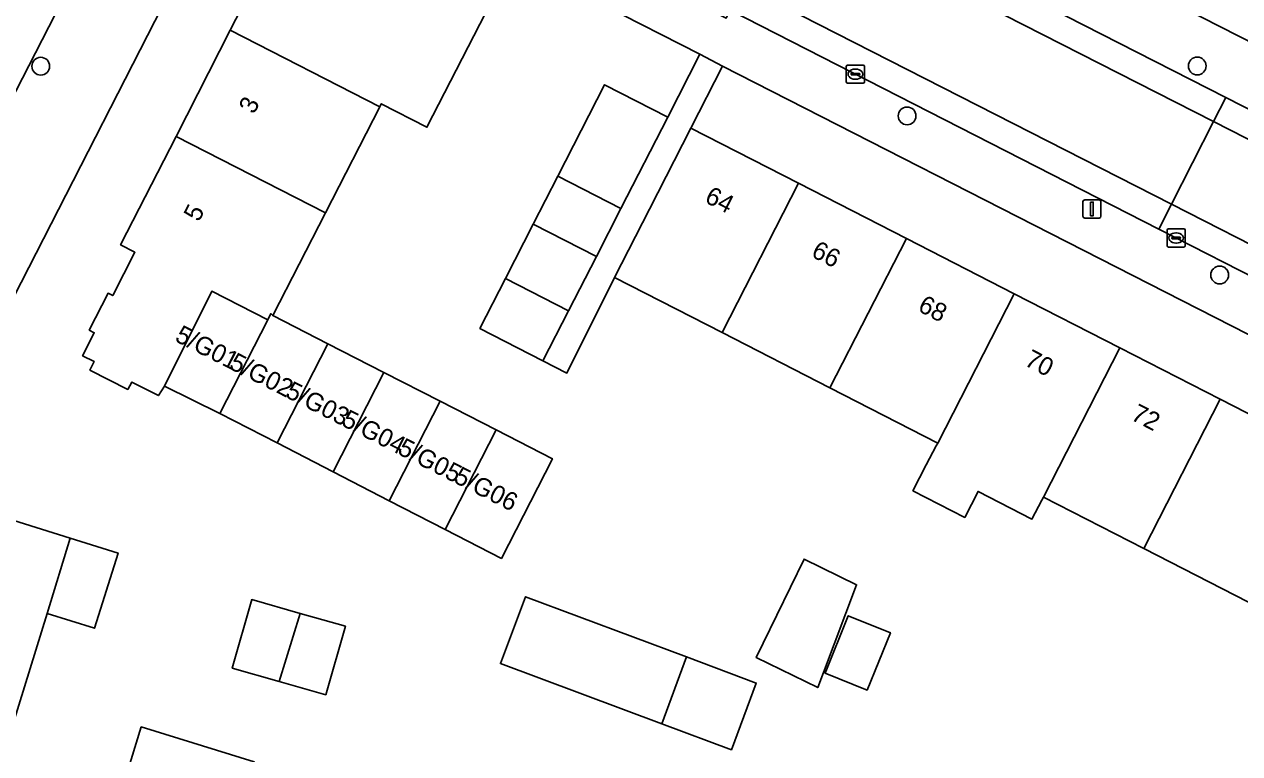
# Model space of a CAD drawing. Extents: x 160349 to 161355, y 381727 to 382854.
# Drawn here: x 161145.1 to 161211.9, y 382255.7 to 382295.8 of the extents above; entities that cross this region are included whole.
import ezdxf

# ---------------------------------------------------------------- set-up
doc = ezdxf.new("R2010")
doc.units = 0
for name, color, linetype in [('IMGEO_Boom', 7, 'Continuous'), ('IMGEO_Erf', 7, 'Continuous'), ('IMGEO_Kolk', 7, 'Continuous'), ('IMGEO_Lichtmast', 7, 'Continuous'), ('IMGEO_Pand', 7, 'Continuous'), ('IMGEO_Pand_nummerreeks', 7, 'Continuous'), ('IMGEO_Parkeervlak_open', 7, 'Continuous'), ('IMGEO_Rijbaan_lokaal_open', 7, 'Continuous'), ('IMGEO_Voetpad_open', 7, 'Continuous')]:
    doc.layers.add(name, color=color, linetype=linetype)

msp = doc.modelspace()

# ---------------------------------------------------------------- linework, layer by layer
at = {"layer": 'IMGEO_Boom'}
for centre in [(161146.014, 382293.452), (161209.561, 382293.465), (161193.616, 382290.721), (161210.793, 382281.982)]:
    msp.add_circle(centre, 0.489, dxfattribs=at)
at = {"layer": 'IMGEO_Erf'}
for points in [[(161213.418, 382355.081), (161203.163, 382351.691), (161194.808, 382348.706), (161183.742, 382344.252), (161168.109, 382337.664), (161166.656, 382335.004), (161159.99, 382321.52), (161245.388, 382278.03)], [(161212.373, 382264.009), (161206.62, 382266.954), (161201.104, 382269.779), (161201.02, 382269.615), (161200.478, 382268.572), (161197.516, 382270.089), (161196.782, 382268.661), (161193.936, 382270.124), (161194.668, 382271.547), (161195.22, 382272.585), (161195.304, 382272.748), (161189.376, 382275.783), (161183.452, 382278.816), (161177.538, 382281.844), (161174.929, 382276.593), (161173.608, 382277.27), (161170.141, 382279.046), (161171.548, 382281.794), (161173.075, 382284.778), (161174.418, 382287.402), (161176.995, 382292.435), (161180.463, 382290.66), (161182.222, 382294.107), (161160.913, 382304.981)], [(161155.969, 382303.136), (161142.883, 382277.595), (161140.406, 382272.76), (161129.229, 382250.582), (161129.059, 382250)], [(161171.107, 382297.667), (161167.231, 382290.103), (161164.723, 382291.389), (161164.637, 382291.222), (161161.654, 382285.395), (161158.765, 382279.752), (161161.79, 382278.203), (161164.874, 382276.624), (161167.959, 382275.044), (161171.043, 382273.465), (161174.128, 382271.885), (161171.322, 382266.404), (161168.242, 382267.991), (161165.161, 382269.579), (161162.081, 382271.166), (161159, 382272.753), (161155.859, 382274.372), (161152.814, 382275.879), (161152.477, 382275.354), (161151.028, 382276.096), (161150.795, 382275.695), (161148.717, 382276.759), (161148.952, 382277.219), (161148.312, 382277.547), (161148.959, 382278.811), (161148.684, 382278.952), (161149.719, 382280.973), (161149.968, 382280.846), (161151.191, 382283.234), (161150.397, 382283.64), (161153.448, 382289.598), (161156.43, 382295.424), (161159.482, 382301.384)], [(161262.356, 382253.087), (161251.115, 382258.956), (161183.481, 382293.464), (161181.737, 382290.047), (161187.652, 382287.019), (161193.575, 382283.987), (161199.503, 382280.951), (161205.303, 382277.982), (161210.82, 382275.158), (161216.573, 382272.212), (161222.32, 382269.27), (161228.024, 382266.35), (161234.013, 382263.284), (161236.999, 382261.755), (161237.27, 382262.284), (161239.966, 382260.903), (161239.736, 382260.454), (161240.289, 382260.171), (161246.124, 382257.183), (161249.371, 382255.521)], [(161135.142, 382250), (161137.422, 382257.31), (161141.661, 382256.004), (161142.126, 382257.514), (161143.169, 382260.897), (161140.98, 382261.571), (161143.238, 382268.9), (161147.632, 382267.521), (161150.268, 382266.697), (161148.977, 382262.569), (161146.359, 382263.388), (161143.875, 382255.322)], [(161150.359, 382253.325), (161151.537, 382257.147), (161157.742, 382255.235)]]:
    msp.add_lwpolyline(points, dxfattribs=at)
for points in [[(161189.022, 382260.146), (161188.707, 382259.312), (161185.325, 382260.958), (161185.713, 382261.756), (161187.956, 382266.367), (161190.84, 382264.964)], [(161181.49, 382260.997), (161185.332, 382259.562), (161183.961, 382255.891), (161180.135, 382257.32), (161171.275, 382260.63), (161172.647, 382264.301)], [(161162.754, 382262.678), (161161.678, 382258.913), (161159.107, 382259.648), (161156.535, 382260.382), (161157.611, 382264.148), (161160.262, 382263.39)], [(161192.698, 382262.32), (161191.421, 382259.17), (161189.107, 382260.108), (161190.384, 382263.258)]]:
    msp.add_lwpolyline(points, close=True, dxfattribs=at)
at = {"layer": 'IMGEO_Kolk'}
for p, q in [((161190.274, 382292.591), (161190.274, 382293.443)), ((161190.349, 382293.517), (161191.201, 382293.517)), ((161190.533, 382293.011), (161190.533, 382293.023)), ((161190.971, 382292.974), (161190.573, 382292.974)), ((161190.576, 382293.06), (161190.974, 382293.06)), ((161190.762, 382293.297), (161190.787, 382293.297)), ((161191.017, 382293.023), (161191.017, 382293.011)), ((161191.275, 382293.443), (161191.275, 382292.591)), ((161191.201, 382292.517), (161190.349, 382292.517)), ((161190.785, 382292.737), (161190.76, 382292.737)), ((161207.9, 382283.59), (161207.9, 382284.442)), ((161207.975, 382284.516), (161208.827, 382284.516)), ((161208.388, 382284.296), (161208.413, 382284.296)), ((161208.901, 382284.442), (161208.901, 382283.59)), ((161208.159, 382284.01), (161208.159, 382284.022)), ((161208.597, 382283.973), (161208.199, 382283.973)), ((161208.202, 382284.059), (161208.6, 382284.059)), ((161208.411, 382283.736), (161208.386, 382283.736)), ((161208.643, 382284.022), (161208.643, 382284.01)), ((161208.827, 382283.516), (161207.975, 382283.516))]:
    msp.add_line(p, q, dxfattribs=at)
for points in [[(161190.274, 382292.591), (161190.274, 382293.443)], [(161190.349, 382293.517), (161191.201, 382293.517)], [(161191.275, 382293.443), (161191.275, 382292.591)], [(161191.201, 382292.517), (161190.349, 382292.517)], [(161207.9, 382283.59), (161207.9, 382284.442)], [(161207.975, 382284.516), (161208.827, 382284.516)], [(161208.901, 382284.442), (161208.901, 382283.59)], [(161208.827, 382283.516), (161207.975, 382283.516)]]:
    msp.add_lwpolyline(points, dxfattribs=at)
for centre, radius, start, end in [((161190.351, 382293.441), 0.0765, 91.55205, 178.44795), ((161190.351, 382293.441), 0.0765, 91.55205, 178.44795), ((161190.573, 382293.02), 0.0403, 85.87752, 175.75265), ((161190.57, 382293.01), 0.0366, 178.93798, 274.71019), ((161190.974, 382293.017), 0.043, 264.86636, 352.45326), ((161190.978, 382293.022), 0.0386, 1.73085, 96.63898), ((161191.199, 382293.441), 0.0765, 1.55205, 88.44795), ((161191.199, 382293.441), 0.0765, 1.55205, 88.44795), ((161190.351, 382292.593), 0.0765, 181.55205, 268.44795), ((161190.351, 382292.593), 0.0765, 181.55205, 268.44795), ((161191.199, 382292.593), 0.0765, 271.55205, 358.44795), ((161191.199, 382292.593), 0.0765, 271.55205, 358.44795), ((161207.977, 382284.44), 0.0765, 91.55205, 178.44795), ((161207.977, 382284.44), 0.0765, 91.55205, 178.44795), ((161208.825, 382284.44), 0.0765, 1.55205, 88.44795), ((161208.825, 382284.44), 0.0765, 1.55205, 88.44795), ((161208.199, 382284.019), 0.0403, 85.87752, 175.75265), ((161208.196, 382284.009), 0.0366, 178.93798, 274.71019), ((161208.6, 382284.016), 0.043, 264.86636, 352.45326), ((161208.604, 382284.021), 0.0386, 1.73085, 96.63898), ((161207.977, 382283.592), 0.0765, 181.55205, 268.44795), ((161207.977, 382283.592), 0.0765, 181.55205, 268.44795), ((161208.825, 382283.592), 0.0765, 271.55205, 358.44795), ((161208.825, 382283.592), 0.0765, 271.55205, 358.44795)]:
    msp.add_arc(centre, radius, start, end, dxfattribs=at)
for centre, major_axis, ratio, start_param, end_param in [((161190.761, 382293.017), (-0.387, 0.002), 0.722429, 4.712389, 7.853982), ((161190.786, 382293.017), (-0.39, 0.002), 0.717154, 1.570796, 4.712389), ((161208.387, 382284.016), (-0.387, 0.002), 0.722429, 4.712389, 7.853982), ((161208.412, 382284.016), (-0.39, 0.002), 0.717154, 1.570796, 4.712389)]:
    msp.add_ellipse(centre, major_axis=major_axis, ratio=ratio, start_param=start_param, end_param=end_param, dxfattribs=at)
at = {"layer": 'IMGEO_Lichtmast'}
for p, q in [((161203.279, 382285.212), (161203.279, 382286.012)), ((161203.279, 382286.012), (161203.279, 382285.212)), ((161203.379, 382286.112), (161204.169, 382286.112)), ((161204.169, 382286.112), (161203.379, 382286.112)), ((161204.269, 382286.012), (161204.269, 382285.212)), ((161204.269, 382285.212), (161204.269, 382286.012)), ((161204.169, 382285.112), (161203.379, 382285.112)), ((161203.379, 382285.112), (161204.169, 382285.112))]:
    msp.add_line(p, q, dxfattribs=at)
msp.add_lwpolyline([(161203.699, 382285.987), (161203.849, 382285.987), (161203.849, 382285.237), (161203.699, 382285.237), (161203.699, 382285.987)], dxfattribs=at)
for centre, start, end in [((161203.379, 382286.012), 90, 180), ((161203.379, 382286.012), 90, 180), ((161204.169, 382286.012), 0, 90), ((161204.169, 382286.012), 360, 90), ((161203.379, 382285.212), 180, 270), ((161203.379, 382285.212), 180, 270), ((161204.169, 382285.212), 270, 0), ((161204.169, 382285.212), 270, 0)]:
    msp.add_arc(centre, 0.1, start, end, dxfattribs=at)
at = {"layer": 'IMGEO_Pand'}
for points in [[(161164.637, 382291.222), (161164.723, 382291.389), (161167.231, 382290.103), (161171.107, 382297.667), (161164.681, 382300.96), (161163.772, 382299.187), (161159.482, 382301.384), (161156.43, 382295.424)], [(161153.448, 382289.598), (161161.654, 382285.395), (161164.637, 382291.222), (161156.43, 382295.424)], [(161177.886, 382285.627), (161180.463, 382290.66), (161176.995, 382292.435), (161174.418, 382287.402)], [(161187.652, 382287.019), (161181.737, 382290.047), (161179.459, 382285.597), (161177.538, 382281.844), (161183.452, 382278.816)], [(161152.814, 382275.879), (161155.412, 382281.084), (161158.486, 382279.518), (161158.659, 382279.857), (161158.765, 382279.752), (161161.654, 382285.395), (161153.448, 382289.598), (161150.397, 382283.64), (161151.191, 382283.234), (161149.968, 382280.846), (161149.719, 382280.973), (161148.684, 382278.952), (161148.959, 382278.811), (161148.312, 382277.547), (161148.952, 382277.219), (161148.717, 382276.759), (161150.795, 382275.695), (161151.028, 382276.096), (161152.477, 382275.354)], [(161173.075, 382284.778), (161176.543, 382283.003), (161177.886, 382285.627), (161174.418, 382287.402)], [(161193.575, 382283.987), (161187.652, 382287.019), (161183.452, 382278.816), (161189.376, 382275.783)], [(161175.015, 382280.019), (161176.543, 382283.003), (161173.075, 382284.778), (161171.548, 382281.794)], [(161199.503, 382280.951), (161193.575, 382283.987), (161189.376, 382275.783), (161195.304, 382272.748)], [(161175.015, 382280.019), (161171.548, 382281.794), (161170.141, 382279.046), (161173.608, 382277.27)], [(161152.814, 382275.879), (161155.859, 382274.372), (161158.486, 382279.518), (161155.412, 382281.084)], [(161205.303, 382277.982), (161199.503, 382280.951), (161195.304, 382272.748), (161195.22, 382272.585), (161194.668, 382271.547), (161193.936, 382270.124), (161196.782, 382268.661), (161197.516, 382270.089), (161200.478, 382268.572), (161201.02, 382269.615), (161201.104, 382269.779)], [(161161.79, 382278.203), (161158.765, 382279.752), (161158.659, 382279.857), (161158.486, 382279.518), (161155.859, 382274.372), (161159, 382272.753)], [(161161.79, 382278.203), (161159, 382272.753), (161162.081, 382271.166), (161164.874, 382276.624)], [(161210.82, 382275.158), (161205.303, 382277.982), (161201.104, 382269.779), (161206.62, 382266.954)], [(161167.959, 382275.044), (161164.874, 382276.624), (161162.081, 382271.166), (161165.161, 382269.579)], [(161167.959, 382275.044), (161165.161, 382269.579), (161168.242, 382267.991), (161171.043, 382273.465)], [(161216.573, 382272.212), (161210.82, 382275.158), (161206.62, 382266.954), (161212.373, 382264.009)], [(161168.242, 382267.991), (161171.322, 382266.404), (161174.128, 382271.885), (161171.043, 382273.465)], [(161146.359, 382263.388), (161147.632, 382267.521), (161143.238, 382268.9), (161140.98, 382261.571), (161143.169, 382260.897), (161142.126, 382257.514), (161141.661, 382256.004), (161137.422, 382257.31), (161135.142, 382250), (161134.745, 382248.728), (161141.229, 382246.73), (161142.236, 382250), (161143.875, 382255.322)], [(161147.632, 382267.521), (161146.359, 382263.388), (161148.977, 382262.569), (161150.268, 382266.697)], [(161190.84, 382264.964), (161187.956, 382266.367), (161185.713, 382261.756), (161185.325, 382260.958), (161188.707, 382259.312), (161189.022, 382260.146)], [(161181.49, 382260.997), (161172.647, 382264.301), (161171.275, 382260.63), (161180.135, 382257.32)], [(161160.262, 382263.39), (161157.611, 382264.148), (161156.535, 382260.382), (161159.107, 382259.648)], [(161160.262, 382263.39), (161159.107, 382259.648), (161161.678, 382258.913), (161162.754, 382262.678)], [(161190.384, 382263.258), (161189.107, 382260.108), (161191.421, 382259.17), (161192.698, 382262.32)], [(161181.49, 382260.997), (161180.135, 382257.32), (161183.961, 382255.891), (161185.332, 382259.562)], [(161156.13, 382250), (161156.566, 382251.413), (161157.742, 382255.235), (161151.537, 382257.147), (161150.359, 382253.325), (161149.334, 382250), (161147.712, 382244.733), (161153.919, 382242.82)]]:
    msp.add_lwpolyline(points, close=True, dxfattribs=at)
at = {"layer": 'IMGEO_Parkeervlak_open'}
for points in [[(161162.39, 382314.875), (161210.448, 382290.411), (161211.126, 382291.742), (161185.774, 382304.664), (161179.065, 382308.084), (161165.693, 382314.9)], [(161162.451, 382307.484), (161177.197, 382299.953), (161183.898, 382296.531), (161207.441, 382284.507), (161208.137, 382285.873), (161160.696, 382310.075)]]:
    msp.add_lwpolyline(points, dxfattribs=at)
for points in [[(161211.126, 382291.742), (161210.448, 382290.411), (161216.702, 382287.227), (161217.379, 382288.555)], [(161213.691, 382281.315), (161214.388, 382282.683), (161208.137, 382285.873), (161207.441, 382284.507)]]:
    msp.add_lwpolyline(points, close=True, dxfattribs=at)
at = {"layer": 'IMGEO_Rijbaan_lokaal_open'}
for points in [[(161118.275, 382338.958), (161103.968, 382346.263), (161100.755, 382339.952), (161141.419, 382319.292), (161160.696, 382310.075), (161208.137, 382285.873), (161210.448, 382290.411), (161162.39, 382314.875), (161158.609, 382316.828)], [(161138.409, 382279.937), (161151.954, 382306.35)]]:
    msp.add_lwpolyline(points, dxfattribs=at)
msp.add_lwpolyline([(161214.388, 382282.683), (161216.702, 382287.227), (161210.448, 382290.411), (161208.137, 382285.873)], close=True, dxfattribs=at)
at = {"layer": 'IMGEO_Voetpad_open'}
for points in [[(161287.277, 382257.645), (161284.304, 382258.212), (161262.946, 382269.089), (161259.545, 382270.821), (161246.897, 382277.262), (161245.388, 382278.03), (161159.99, 382321.52)], [(161165.693, 382314.9), (161179.065, 382308.084), (161179.292, 382308.529), (161186.001, 382305.109), (161185.774, 382304.664), (161211.126, 382291.742), (161217.379, 382288.555), (161258.172, 382267.762), (161258.399, 382268.207), (161265.01, 382264.837), (161264.783, 382264.392), (161267.041, 382263.241)], [(161153.712, 382308.895), (161160.913, 382304.981), (161182.222, 382294.107), (161183.481, 382293.464), (161251.115, 382258.956), (161262.356, 382253.087), (161265.83, 382251.286), (161268.366, 382250), (161271.482, 382248.42)], [(161213.691, 382281.315), (161207.441, 382284.507), (161183.898, 382296.531), (161183.671, 382296.086), (161176.97, 382299.508), (161177.197, 382299.953), (161162.451, 382307.484)], [(161151.954, 382306.35), (161138.409, 382279.937), (161142.883, 382277.595), (161155.969, 382303.136)]]:
    msp.add_lwpolyline(points, dxfattribs=at)
msp.add_lwpolyline([(161183.481, 382293.464), (161182.222, 382294.107), (161180.463, 382290.66), (161177.886, 382285.627), (161176.543, 382283.003), (161175.015, 382280.019), (161173.608, 382277.27), (161174.929, 382276.593), (161177.538, 382281.844), (161179.459, 382285.597), (161181.737, 382290.047)], close=True, dxfattribs=at)

# ---------------------------------------------------------------- texts
at = {"layer": 'IMGEO_Pand_nummerreeks'}
for s, rotation, p in [('3', 62.88737, (161157.734, 382290.772)), ('64', 332.96785, (161182.438, 382286.007)), ('5', 62.88737, (161154.705, 382284.858)), ('66', 332.96785, (161188.293, 382283.019)), ('68', 332.96785, (161194.151, 382280.03)), ('5/G01', 333.12608, (161153.327, 382278.376)), ('5/G02', 333.12608, (161156.306, 382276.866)), ('70', 332.96785, (161200.006, 382277.042)), ('5/G03', 333.12608, (161159.395, 382275.301)), ('72', 332.96785, (161205.856, 382274.058)), ('5/G04', 333.12608, (161162.479, 382273.738)), ('5/G05', 333.12608, (161165.562, 382272.176)), ('5/G06', 333.12608, (161168.645, 382270.613))]:
    msp.add_text(s, height=1, rotation=rotation, dxfattribs=at).set_placement(p)

doc.saveas('drawing.dxf')
